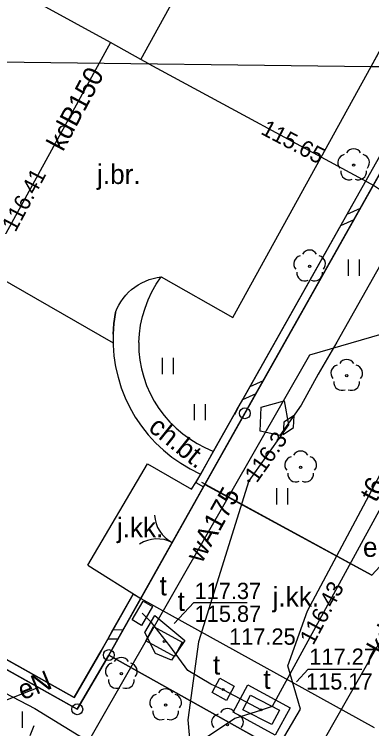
# Model space of a CAD drawing. Extents: x 6434771 to 6436222, y 5663454 to 5664782.
# Drawn here: x 6435240.19 to 6435256.65, y 5663913.79 to 5663946.72 of the extents above; entities that cross this region are included whole.
import ezdxf

# ---------------------------------------------------------------- set-up
doc = ezdxf.new("R2010")
doc.units = 0
for name, color, linetype in [('Warstwa 1', 7, 'Continuous'), ('Warstwa 10', 7, 'Continuous'), ('Warstwa 11', 7, 'Continuous'), ('Warstwa 12', 7, 'Continuous'), ('Warstwa 13', 7, 'Continuous'), ('Warstwa 14', 7, 'Continuous'), ('Warstwa 15', 7, 'Continuous'), ('Warstwa 19', 7, 'Continuous'), ('Warstwa 20', 7, 'Continuous'), ('Warstwa 21', 7, 'Continuous'), ('Warstwa 3', 7, 'Continuous'), ('Warstwa 4', 7, 'Continuous'), ('Warstwa 5', 7, 'Continuous'), ('Warstwa 51', 7, 'Continuous'), ('Warstwa 6', 7, 'Continuous'), ('Warstwa 7', 7, 'Continuous'), ('Warstwa 8', 7, 'Continuous'), ('Warstwa 9', 7, 'Continuous')]:
    doc.layers.add(name, color=color, linetype=linetype)

msp = doc.modelspace()

# ---------------------------------------------------------------- linework, layer by layer
at = {"layer": 'Warstwa 1'}
for p, q in [((6435250.812, 5663928.329), (6435272.122, 5663966.213)), ((6435250.812, 5663928.329), (6435272.122, 5663966.213)), ((6435163.64, 5663959.364), (6435243.096, 5663914.681)), ((6435163.64, 5663959.364), (6435243.096, 5663914.681)), ((6435244.547, 5663917.184), (6435250.812, 5663928.329)), ((6435244.547, 5663917.184), (6435250.812, 5663928.329)), ((6435243.096, 5663914.681), (6435244.547, 5663917.184)), ((6435243.096, 5663914.681), (6435244.547, 5663917.184)), ((6435244.547, 5663917.184), (6435268.258, 5663903.897)), ((6435244.547, 5663917.184), (6435268.258, 5663903.897))]:
    msp.add_line(p, q, dxfattribs=at)
at = {"layer": 'Warstwa 10'}
for points in [[(6435261.364, 5663944.262), (6435259.72, 5663941.21), (6435258.98, 5663939.41), (6435258.37, 5663937.73), (6435257.69, 5663936.29), (6435255.05, 5663931.6), (6435254.19, 5663930.13), (6435253.4, 5663928.7), (6435252.42, 5663927.3), (6435251.52, 5663927.51), (6435251.57, 5663928.61), (6435252.63, 5663928.9), (6435252.83, 5663927.79), (6435251, 5663925.21), (6435248.68, 5663917.79), (6435248.19, 5663914.19), (6435248.31, 5663912.81), (6435248.08, 5663911.51), (6435247.13, 5663909.56), (6435244.39, 5663904.06), (6435244.13, 5663903.6), (6435244.13, 5663903.15), (6435269.34, 5663889.43)], [(6435238.326, 5663916.175), (6435241.134, 5663914.712), (6435243.168, 5663913.475), (6435245.666, 5663912.172), (6435248.873, 5663910.393), (6435252.899, 5663908.279), (6435256.272, 5663907.431), (6435260.647, 5663904.706), (6435263.237, 5663903.152), (6435267.288, 5663900.603), (6435268.92, 5663899.527), (6435271.355, 5663898.006), (6435273.972, 5663896.358)]]:
    msp.add_lwpolyline(points, dxfattribs=at)
for centre in [(6435250.812, 5663928.329), (6435244.547, 5663917.184), (6435243.096, 5663914.681)]:
    msp.add_circle(centre, 0.25, dxfattribs=at)
at = {"layer": 'Warstwa 11'}
for centre in [(6435255.821, 5663939.769), (6435253.794, 5663935.103), (6435255.504, 5663930.062), (6435253.382, 5663925.837), (6435245.124, 5663916.324), (6435247.164, 5663914.878), (6435250.013, 5663913.969)]:
    msp.add_circle(centre, 0.05, dxfattribs=at)
for centre, start, end in [((6435255.464, 5663939.885), 102.1471, 221.8529), ((6435255.821, 5663940.144), 30.1471, 149.8529), ((6435256.178, 5663939.885), 318.1471, 77.8529), ((6435255.601, 5663939.466), 174.1471, 293.8529), ((6435256.041, 5663939.466), 246.1471, 5.8529), ((6435253.794, 5663935.478), 30.1471, 149.8529), ((6435253.437, 5663935.219), 102.1471, 221.8529), ((6435254.151, 5663935.219), 318.1471, 77.8529), ((6435253.574, 5663934.8), 174.1471, 293.8529), ((6435254.014, 5663934.8), 246.1471, 5.8529), ((6435255.504, 5663930.437), 30.1471, 149.8529), ((6435255.147, 5663930.178), 102.1471, 221.8529), ((6435255.861, 5663930.178), 318.1471, 77.8529), ((6435255.284, 5663929.759), 174.1471, 293.8529), ((6435255.724, 5663929.759), 246.1471, 5.8529), ((6435253.382, 5663926.212), 30.1471, 149.8529), ((6435253.025, 5663925.953), 102.1471, 221.8529), ((6435253.739, 5663925.953), 318.1471, 77.8529), ((6435253.162, 5663925.534), 174.1471, 293.8529), ((6435253.602, 5663925.534), 246.1471, 5.8529), ((6435245.124, 5663916.699), 30.1471, 149.8529), ((6435244.767, 5663916.44), 102.1471, 221.8529), ((6435245.481, 5663916.44), 318.1471, 77.8529), ((6435244.904, 5663916.021), 174.1471, 293.8529), ((6435245.344, 5663916.021), 246.1471, 5.8529), ((6435247.164, 5663915.253), 30.1471, 149.8529), ((6435246.807, 5663914.994), 102.1471, 221.8529), ((6435247.521, 5663914.994), 318.1471, 77.8529), ((6435246.944, 5663914.575), 174.1471, 293.8529), ((6435247.384, 5663914.575), 246.1471, 5.8529), ((6435250.013, 5663914.344), 30.1471, 149.8529), ((6435249.656, 5663914.085), 102.1471, 221.8529), ((6435250.37, 5663914.085), 318.1471, 77.8529)]:
    msp.add_arc(centre, 0.375, start, end, dxfattribs=at)
at = {"layer": 'Warstwa 12'}
for points in [[(6435246.313, 5663910.094), (6435247, 5663910.04), (6435248.16, 5663909.34), (6435248.602, 5663908.861), (6435249.26, 5663908.78), (6435249.75, 5663908.51), (6435253.38, 5663914.69), (6435252.79, 5663916.68), (6435253.7, 5663919.22), (6435264.42, 5663939.33), (6435267.139, 5663944.192)], [(6435251.581, 5663914.651), (6435252.089, 5663914.832), (6435268.099, 5663944.181)], [(6435277.518, 5663940.143), (6435275.006, 5663935.901), (6435265.688, 5663934.459), (6435253.785, 5663931.013), (6435222.122, 5663875.662), (6435221.693, 5663874.808)], [(6435251.583, 5663914.637), (6435249.848, 5663915.565), (6435249.239, 5663915.844), (6435248.181, 5663916.464), (6435247.353, 5663917.604), (6435246.52, 5663918.68), (6435246.09, 5663919.11)], [(6435239.158, 5663914.849), (6435241.298, 5663915.692)], [(6435251.583, 5663914.637), (6435250.357, 5663914.257), (6435247.559, 5663912.387), (6435246.953, 5663911.74), (6435246.229, 5663911.593), (6435242.474, 5663909.402), (6435237.916, 5663906.625), (6435236.676, 5663906.06)]]:
    msp.add_lwpolyline(points, dxfattribs=at)
at = {"layer": 'Warstwa 14'}
for points in [[(6435247.552, 5663918.638), (6435248.457, 5663919.598), (6435250.926, 5663919.598)], [(6435253.196, 5663915.941), (6435253.729, 5663916.537), (6435256.203, 5663916.537)]]:
    msp.add_lwpolyline(points, dxfattribs=at)
for centre in [(6435251, 5663925.21), (6435247.092, 5663917.805), (6435251.563, 5663914.653), (6435251.563, 5663914.653)]:
    msp.add_circle(centre, 0.045, dxfattribs=at)
at = {"layer": 'Warstwa 15'}
for points in [[(6435246.66, 5663919), (6435248.05, 5663917.85), (6435247.44, 5663916.95), (6435246.7, 5663917.26), (6435246.2, 5663918.22)], [(6435250.957, 5663915.807), (6435252.892, 5663914.749), (6435252.205, 5663913.493), (6435250.27, 5663914.551)]]:
    msp.add_lwpolyline(points, close=True, dxfattribs=at)
at = {"layer": 'Warstwa 19'}
msp.add_lwpolyline([(6435253.079, 5663928.223), (6435252.613, 5663927.915), (6435252.581, 5663927.357), (6435253.047, 5663927.665)], close=True, dxfattribs=at)
at = {"layer": 'Warstwa 20'}
msp.add_line((6435240.918, 5663913.475), (6435241.11, 5663913.937), dxfattribs=at)
at = {"layer": 'Warstwa 21'}
msp.add_lwpolyline([(6435245.623, 5663918.803), (6435246.125, 5663919.668), (6435246.557, 5663919.417), (6435246.055, 5663918.552), (6435245.623, 5663918.803)], dxfattribs=at)
at = {"layer": 'Warstwa 3'}
msp.add_lwpolyline([(6435248.911, 5663924.941), (6435246.019, 5663919.796)], dxfattribs=at)
for centre, start, end in [((6435248.153, 5663923.702), 182.6873, 242.6873), ((6435246.777, 5663921.036), 62.6873, 122.6873)]:
    msp.add_arc(centre, 1.5, start, end, dxfattribs=at)
at = {"layer": 'Warstwa 4'}
for points in [[(6435246.254, 5663917.834), (6435246.612, 5663918.493), (6435247.93, 5663917.776), (6435247.572, 5663917.117)], [(6435249.304, 5663915.451), (6435249.664, 5663916.109), (6435250.322, 5663915.749), (6435249.962, 5663915.091)], [(6435250.725, 5663914.663), (6435251.068, 5663915.33), (6435252.401, 5663914.643), (6435252.058, 5663913.976)]]:
    msp.add_lwpolyline(points, close=True, dxfattribs=at)
at = {"layer": 'Warstwa 5'}
for p, q in [((6435256.623, 5663944.32), (6435268.018, 5663965.063)), ((6435250.266, 5663932.745), (6435256.623, 5663944.32)), ((6435255.517, 5663937.505), (6435259.332, 5663944.286)), ((6435256.132, 5663937.782), (6435259.787, 5663944.281)), ((6435256.623, 5663944.32), (6435259.332, 5663944.286)), ((6435256.623, 5663944.32), (6435259.332, 5663944.286)), ((6435255.84, 5663937.263), (6435256.132, 5663937.782)), ((6435251.668, 5663929.843), (6435255.84, 5663937.263)), ((6435255.226, 5663936.987), (6435255.517, 5663937.505)), ((6435251.053, 5663929.567), (6435255.226, 5663936.987)), ((6435255.589, 5663934.664), (6435255.589, 5663935.414)), ((6435256.089, 5663934.664), (6435256.089, 5663935.414)), ((6435246.733, 5663934.278), (6435246.958, 5663934.615)), ((6435246.958, 5663934.615), (6435250.266, 5663932.745)), ((6435246.533, 5663933.925), (6435246.733, 5663934.278)), ((6435246.36, 5663933.558), (6435246.533, 5663933.925)), ((6435246.216, 5663933.179), (6435246.36, 5663933.558)), ((6435246.1, 5663932.79), (6435246.216, 5663933.179)), ((6435246.014, 5663932.393), (6435246.1, 5663932.79)), ((6435245.958, 5663931.992), (6435246.014, 5663932.393)), ((6435245.932, 5663931.587), (6435245.958, 5663931.992)), ((6435245.932, 5663931.587), (6435245.936, 5663931.181)), ((6435245.936, 5663931.181), (6435245.971, 5663930.777)), ((6435245.971, 5663930.777), (6435246.048, 5663930.382)), ((6435247.02, 5663930.134), (6435247.02, 5663930.884)), ((6435247.52, 5663930.134), (6435247.52, 5663930.884)), ((6435246.048, 5663930.382), (6435246.153, 5663929.994)), ((6435246.153, 5663929.994), (6435246.287, 5663929.615)), ((6435251.331, 5663929.244), (6435251.668, 5663929.843)), ((6435246.287, 5663929.615), (6435246.449, 5663929.246)), ((6435250.716, 5663928.968), (6435251.053, 5663929.567)), ((6435246.449, 5663929.246), (6435246.639, 5663928.892)), ((6435248.972, 5663925.05), (6435251.331, 5663929.244)), ((6435246.639, 5663928.892), (6435246.854, 5663928.552)), ((6435248.495, 5663928.005), (6435248.495, 5663928.755)), ((6435248.995, 5663928.005), (6435248.995, 5663928.755)), ((6435250.443, 5663928.482), (6435250.716, 5663928.968)), ((6435246.854, 5663928.552), (6435247.094, 5663928.229)), ((6435249.369, 5663926.574), (6435250.443, 5663928.482)), ((6435247.094, 5663928.229), (6435247.358, 5663927.925)), ((6435247.358, 5663927.925), (6435247.643, 5663927.642)), ((6435247.643, 5663927.642), (6435247.949, 5663927.381)), ((6435247.949, 5663927.381), (6435248.274, 5663927.144)), ((6435248.274, 5663927.144), (6435248.616, 5663926.931)), ((6435248.616, 5663926.931), (6435248.972, 5663926.745)), ((6435248.972, 5663926.745), (6435249.341, 5663926.586)), ((6435249.341, 5663926.586), (6435249.369, 5663926.574)), ((6435248.972, 5663925.05), (6435256.662, 5663920.858)), ((6435252.29, 5663924.126), (6435252.29, 5663924.876)), ((6435252.79, 5663924.126), (6435252.79, 5663924.876)), ((6435245.196, 5663918.335), (6435246.019, 5663919.796)), ((6435246.019, 5663919.796), (6435256.768, 5663913.836)), ((6435235.966, 5663918.69), (6435243.096, 5663914.681)), ((6435244.959, 5663917.915), (6435245.196, 5663918.335)), ((6435244.547, 5663917.184), (6435244.959, 5663917.915)), ((6435243.096, 5663914.681), (6435244.547, 5663917.184)), ((6435240.575, 5663913.828), (6435240.575, 5663914.578))]:
    msp.add_line(p, q, dxfattribs=at)
at = {"layer": 'Warstwa 51'}
for points in [[(6435246.019, 5663919.796), (6435244.547, 5663917.184), (6435243.096, 5663914.681), (6435188.938, 5663945.137)], [(6435245.67, 5663919.992), (6435244.199, 5663917.382), (6435242.948, 5663915.223), (6435189.772, 5663945.127)], [(6435259.331, 5663944.286), (6435248.562, 5663925.138)], [(6435259.787, 5663944.281), (6435248.911, 5663924.941)], [(6435255.518, 5663937.505), (6435256.132, 5663937.782)], [(6435255.226, 5663936.987), (6435255.841, 5663937.263)], [(6435251.053, 5663929.567), (6435251.668, 5663929.843)], [(6435250.716, 5663928.968), (6435251.331, 5663929.244)], [(6435250.489, 5663928.577), (6435250.332, 5663928.255)], [(6435248.562, 5663925.138), (6435248.911, 5663924.941)], [(6435245.67, 5663919.992), (6435246.019, 5663919.796)], [(6435245.196, 5663918.335), (6435244.739, 5663918.34)], [(6435244.959, 5663917.915), (6435244.503, 5663917.92)]]:
    msp.add_lwpolyline(points, dxfattribs=at)
at = {"layer": 'Warstwa 6'}
for points in [[(6435307.31, 5664022.93), (6435223.26, 5664070.16), (6435220.148, 5664064.636), (6435216.451, 5664058.25), (6435211.99, 5664060.674), (6435174.552, 5664081.758), (6435158.518, 5664053.401), (6435195.867, 5664032.418), (6435192.352, 5664026.24), (6435191.865, 5664026.546), (6435191.62, 5664026.099), (6435196.865, 5664023.165), (6435194.279, 5664018.616), (6435203.587, 5664013.424), (6435199.848, 5664006.908), (6435272.122, 5663966.213), (6435250.812, 5663928.329), (6435244.547, 5663917.184), (6435268.258, 5663903.897), (6435273.017, 5663901.219), (6435305.06, 5663883.021)], [(6435256.623, 5663944.32), (6435268.018, 5663965.063), (6435249.173, 5663975.581), (6435247.226, 5663976.674), (6435230.807, 5663985.963), (6435212.861, 5663952.468), (6435226.711, 5663944.682)], [(6435305.06, 5663883.021), (6435273.017, 5663901.219), (6435268.258, 5663903.897), (6435244.547, 5663917.184), (6435243.096, 5663914.681), (6435163.64, 5663959.364), (6435156.428, 5663963.391), (6435120.043, 5663983.972), (6435069.683, 5663952.11), (6435199.169, 5663878.85)], [(6435246.958, 5663934.615), (6435250.266, 5663932.745), (6435256.623, 5663944.319)], [(6435269.697, 5663944.161), (6435259.435, 5663924.374), (6435258.64, 5663923.144), (6435257.787, 5663922.084), (6435256.662, 5663920.858), (6435248.826, 5663925.13)], [(6435244.849, 5663932.968), (6435244.921, 5663933.142), (6435245.005, 5663933.31), (6435245.101, 5663933.471), (6435245.209, 5663933.624), (6435245.328, 5663933.77), (6435245.458, 5663933.906), (6435245.597, 5663934.032), (6435245.745, 5663934.147), (6435245.901, 5663934.252), (6435246.064, 5663934.344), (6435246.234, 5663934.425), (6435246.409, 5663934.492), (6435246.589, 5663934.547), (6435246.772, 5663934.588), (6435246.958, 5663934.615)], [(6435244.849, 5663932.968), (6435244.779, 5663932.472), (6435244.744, 5663931.972), (6435244.746, 5663931.47), (6435244.784, 5663930.971), (6435244.86, 5663930.475), (6435244.971, 5663929.986), (6435245.119, 5663929.507), (6435245.301, 5663929.039), (6435245.517, 5663928.587), (6435245.766, 5663928.151), (6435246.046, 5663927.736), (6435246.356, 5663927.341), (6435246.694, 5663926.971), (6435247.059, 5663926.627), (6435247.447, 5663926.31), (6435247.859, 5663926.023), (6435248.29, 5663925.766), (6435248.738, 5663925.543)]]:
    msp.add_lwpolyline(points, dxfattribs=at)
msp.add_lwpolyline([(6435199.848, 5664006.908), (6435185.403, 5664014.833), (6435164.19, 5663976.758), (6435163.584, 5663977.105), (6435156.428, 5663963.391), (6435163.64, 5663959.364), (6435243.096, 5663914.681), (6435244.547, 5663917.184), (6435250.812, 5663928.329), (6435272.122, 5663966.213)], close=True, dxfattribs=at)
for centre in [(6435247.092, 5663917.805), (6435249.813, 5663915.6), (6435251.563, 5663914.653)]:
    msp.add_circle(centre, 0.045, dxfattribs=at)
at = {"layer": 'Warstwa 7'}
for points in [[(6435246.384, 5663944.443), (6435246.029, 5663944.637), (6435244.618, 5663945.414), (6435233.173, 5663951.693), (6435232.647, 5663951.979), (6435232.13, 5663952.275), (6435221.592, 5663958.323), (6435221.135, 5663958.589), (6435213.369, 5663963.043), (6435212.852, 5663963.339)], [(6435246.029, 5663944.637), (6435251.725, 5663955.019), (6435251.909, 5663955.387)], [(6435244.618, 5663945.414), (6435244.101, 5663944.47)], [(6435244.101, 5663944.47), (6435239.178, 5663935.489), (6435238.953, 5663935.122)], [(6435246.384, 5663944.443), (6435256.779, 5663938.808), (6435257.386, 5663938.412)], [(6435246.526, 5663899.439), (6435247.515, 5663900.939), (6435248.612, 5663902.963), (6435249.571, 5663904.559), (6435250.676, 5663906.536), (6435252.717, 5663910.205), (6435255.618, 5663915.295), (6435259.136, 5663921.461), (6435260.397, 5663923.755), (6435260.818, 5663924.449), (6435261.843, 5663926.331), (6435262.485, 5663927.406), (6435262.931, 5663928.122)]]:
    msp.add_lwpolyline(points, dxfattribs=at)
at = {"layer": 'Warstwa 8'}
for p, q in [((6435256.623, 5663944.32), (6435268.018, 5663965.063)), ((6435226.711, 5663944.682), (6435256.623, 5663944.32)), ((6435226.711, 5663944.682), (6435256.623, 5663944.32)), ((6435250.266, 5663932.745), (6435256.623, 5663944.32)), ((6435238.573, 5663935.117), (6435244.746, 5663931.569)), ((6435238.573, 5663935.117), (6435244.746, 5663931.569)), ((6435246.772, 5663934.588), (6435246.958, 5663934.615)), ((6435246.958, 5663934.615), (6435250.266, 5663932.745)), ((6435245.901, 5663934.252), (6435246.064, 5663934.344)), ((6435246.064, 5663934.344), (6435246.234, 5663934.425)), ((6435246.234, 5663934.425), (6435246.409, 5663934.492)), ((6435246.409, 5663934.492), (6435246.589, 5663934.547)), ((6435246.589, 5663934.547), (6435246.772, 5663934.588)), ((6435245.458, 5663933.906), (6435245.597, 5663934.032)), ((6435245.597, 5663934.032), (6435245.745, 5663934.147)), ((6435245.745, 5663934.147), (6435245.901, 5663934.252)), ((6435245.101, 5663933.471), (6435245.209, 5663933.624)), ((6435245.209, 5663933.624), (6435245.328, 5663933.77)), ((6435245.328, 5663933.77), (6435245.458, 5663933.906)), ((6435244.921, 5663933.142), (6435245.005, 5663933.31)), ((6435245.005, 5663933.31), (6435245.101, 5663933.471)), ((6435244.779, 5663932.472), (6435244.849, 5663932.968)), ((6435244.849, 5663932.968), (6435244.921, 5663933.142)), ((6435244.744, 5663931.972), (6435244.779, 5663932.472)), ((6435244.744, 5663931.972), (6435244.746, 5663931.569)), ((6435244.746, 5663931.569), (6435244.746, 5663931.47)), ((6435244.746, 5663931.47), (6435244.784, 5663930.971)), ((6435244.784, 5663930.971), (6435244.86, 5663930.475)), ((6435244.86, 5663930.475), (6435244.971, 5663929.986)), ((6435244.971, 5663929.986), (6435245.119, 5663929.507)), ((6435245.119, 5663929.507), (6435245.301, 5663929.039)), ((6435245.301, 5663929.039), (6435245.517, 5663928.587)), ((6435245.517, 5663928.587), (6435245.766, 5663928.151)), ((6435245.766, 5663928.151), (6435246.046, 5663927.736)), ((6435246.046, 5663927.736), (6435246.356, 5663927.341)), ((6435246.356, 5663927.341), (6435246.694, 5663926.971)), ((6435246.694, 5663926.971), (6435247.059, 5663926.627)), ((6435247.059, 5663926.627), (6435247.447, 5663926.31)), ((6435247.447, 5663926.31), (6435247.859, 5663926.023)), ((6435243.58, 5663921.324), (6435246.335, 5663925.991)), ((6435243.58, 5663921.324), (6435246.335, 5663925.991)), ((6435246.335, 5663925.991), (6435248.352, 5663924.824)), ((6435246.335, 5663925.991), (6435248.352, 5663924.824)), ((6435247.859, 5663926.023), (6435248.29, 5663925.766)), ((6435248.29, 5663925.766), (6435248.738, 5663925.543)), ((6435248.562, 5663925.138), (6435248.778, 5663925.523)), ((6435248.738, 5663925.543), (6435248.778, 5663925.523)), ((6435248.352, 5663924.824), (6435248.562, 5663925.138)), ((6435248.352, 5663924.824), (6435248.562, 5663925.138)), ((6435248.562, 5663925.138), (6435248.911, 5663924.941)), ((6435246.019, 5663919.796), (6435248.911, 5663924.941)), ((6435246.019, 5663919.796), (6435248.911, 5663924.941)), ((6435248.911, 5663924.941), (6435248.972, 5663925.05)), ((6435248.972, 5663925.05), (6435256.662, 5663920.858)), ((6435243.58, 5663921.324), (6435246.019, 5663919.796)), ((6435243.58, 5663921.324), (6435246.019, 5663919.796)), ((6435244.739, 5663918.34), (6435245.67, 5663919.992)), ((6435245.67, 5663919.992), (6435246.019, 5663919.796)), ((6435246.019, 5663919.796), (6435256.768, 5663913.836)), ((6435236.8, 5663918.68), (6435242.948, 5663915.223)), ((6435244.502, 5663917.92), (6435244.739, 5663918.34)), ((6435244.199, 5663917.382), (6435244.502, 5663917.92)), ((6435242.948, 5663915.223), (6435244.199, 5663917.382))]:
    msp.add_line(p, q, dxfattribs=at)
at = {"layer": 'Warstwa 9'}
for p, q in [((6435246.733, 5663934.278), (6435246.958, 5663934.615)), ((6435246.772, 5663934.588), (6435246.958, 5663934.615)), ((6435245.901, 5663934.252), (6435246.064, 5663934.344)), ((6435246.064, 5663934.344), (6435246.234, 5663934.425)), ((6435246.234, 5663934.425), (6435246.409, 5663934.492)), ((6435246.409, 5663934.492), (6435246.589, 5663934.547)), ((6435246.533, 5663933.925), (6435246.733, 5663934.278)), ((6435246.589, 5663934.547), (6435246.772, 5663934.588)), ((6435245.458, 5663933.906), (6435245.597, 5663934.032)), ((6435245.597, 5663934.032), (6435245.745, 5663934.147)), ((6435245.745, 5663934.147), (6435245.901, 5663934.252)), ((6435245.101, 5663933.471), (6435245.209, 5663933.624)), ((6435245.209, 5663933.624), (6435245.328, 5663933.77)), ((6435245.328, 5663933.77), (6435245.458, 5663933.906)), ((6435246.36, 5663933.558), (6435246.533, 5663933.925)), ((6435244.921, 5663933.142), (6435245.005, 5663933.31)), ((6435245.005, 5663933.31), (6435245.101, 5663933.471)), ((6435246.216, 5663933.179), (6435246.36, 5663933.558)), ((6435244.779, 5663932.472), (6435244.849, 5663932.968)), ((6435244.849, 5663932.968), (6435244.921, 5663933.142)), ((6435246.1, 5663932.79), (6435246.216, 5663933.179)), ((6435246.014, 5663932.393), (6435246.1, 5663932.79)), ((6435244.744, 5663931.972), (6435244.779, 5663932.472)), ((6435245.958, 5663931.992), (6435246.014, 5663932.393)), ((6435244.744, 5663931.972), (6435244.746, 5663931.569)), ((6435245.932, 5663931.587), (6435245.958, 5663931.992)), ((6435244.746, 5663931.569), (6435244.746, 5663931.47)), ((6435244.746, 5663931.47), (6435244.784, 5663930.971)), ((6435245.932, 5663931.587), (6435245.936, 5663931.181)), ((6435245.936, 5663931.181), (6435245.971, 5663930.777)), ((6435244.784, 5663930.971), (6435244.86, 5663930.475)), ((6435245.971, 5663930.777), (6435246.048, 5663930.382)), ((6435244.86, 5663930.475), (6435244.971, 5663929.986)), ((6435246.048, 5663930.382), (6435246.153, 5663929.994)), ((6435246.153, 5663929.994), (6435246.287, 5663929.615)), ((6435244.971, 5663929.986), (6435245.119, 5663929.507)), ((6435245.119, 5663929.507), (6435245.301, 5663929.039)), ((6435246.287, 5663929.615), (6435246.449, 5663929.246)), ((6435245.301, 5663929.039), (6435245.517, 5663928.587)), ((6435246.449, 5663929.246), (6435246.639, 5663928.892)), ((6435246.639, 5663928.892), (6435246.854, 5663928.552)), ((6435245.517, 5663928.587), (6435245.766, 5663928.151)), ((6435246.854, 5663928.552), (6435247.094, 5663928.229)), ((6435245.766, 5663928.151), (6435246.046, 5663927.736)), ((6435247.094, 5663928.229), (6435247.358, 5663927.925)), ((6435246.046, 5663927.736), (6435246.356, 5663927.341)), ((6435247.358, 5663927.925), (6435247.643, 5663927.642)), ((6435247.643, 5663927.642), (6435247.949, 5663927.381)), ((6435247.949, 5663927.381), (6435248.274, 5663927.144)), ((6435246.356, 5663927.341), (6435246.694, 5663926.971)), ((6435248.274, 5663927.144), (6435248.616, 5663926.931)), ((6435246.694, 5663926.971), (6435247.059, 5663926.627)), ((6435248.616, 5663926.931), (6435248.972, 5663926.745)), ((6435248.972, 5663926.745), (6435249.341, 5663926.586)), ((6435247.059, 5663926.627), (6435247.447, 5663926.31)), ((6435248.778, 5663925.523), (6435249.369, 5663926.574)), ((6435249.341, 5663926.586), (6435249.369, 5663926.574)), ((6435247.447, 5663926.31), (6435247.859, 5663926.023)), ((6435247.859, 5663926.023), (6435248.29, 5663925.766)), ((6435248.29, 5663925.766), (6435248.738, 5663925.543)), ((6435248.738, 5663925.543), (6435248.778, 5663925.523))]:
    msp.add_line(p, q, dxfattribs=at)

# ---------------------------------------------------------------- texts
at = {"layer": 'Warstwa 13'}
for s, rotation, p in [('t6', 61.9367, (6435256.853, 5663924.178)), ('wA175', 60.9226, (6435248.827, 5663921.373)), ('wA175', 60.9226, (6435248.827, 5663921.373)), ('wA175', 60.9226, (6435248.827, 5663921.373)), ('eN', 22.1907, (6435240.577, 5663915.092))]:
    msp.add_text(s, height=0.9, rotation=rotation, dxfattribs=at).set_placement(p)
at = {"layer": 'Warstwa 14'}
for s, rotation, p in [('115.65', 332.2296, (6435251.5, 5663941.225)), ('116.41', 61.9597, (6435240.244, 5663936.64)), ('116.3', 54.6544, (6435251.358, 5663925.082)), ('116.43', 62.08, (6435253.963, 5663917.6))]:
    msp.add_text(s, height=0.75, rotation=rotation, dxfattribs=at).set_placement(p)
for s, p in [('115.87', (6435248.499, 5663918.712)), ('115.17', (6435253.629, 5663915.592))]:
    msp.add_text(s, height=0.75, dxfattribs=at).set_placement(p)
at = {"layer": 'Warstwa 21'}
msp.add_text('t', height=0.9, dxfattribs=at).set_placement((6435246.885, 5663919.932))
at = {"layer": 'Warstwa 5'}
for s, p in [('e', (6435256.252, 5663921.71)), ('t', (6435247.713, 5663919.216)), ('t', (6435249.345, 5663916.282)), ('t', (6435251.665, 5663915.619))]:
    msp.add_text(s, height=0.9, dxfattribs=at).set_placement(p)
at = {"layer": 'Warstwa 6'}
for s, p in [('117.37', (6435248.495, 5663919.763)), ('117.25', (6435250.086, 5663917.658)), ('117.27', (6435253.782, 5663916.732))]:
    msp.add_text(s, height=0.75, dxfattribs=at).set_placement(p)
at = {"layer": 'Warstwa 7'}
for s, rotation, p in [('kdB150', 61.9597, (6435242.437, 5663940.357)), ('kd150', 60.9856, (6435257.188, 5663917.131))]:
    msp.add_text(s, height=0.9, rotation=rotation, dxfattribs=at).set_placement(p)
at = {"layer": 'Warstwa 8'}
for s, p in [('j.br.', (6435244.007, 5663938.897)), ('j.kk.', (6435244.92, 5663922.61)), ('j.kk.', (6435252.092, 5663919.42))]:
    msp.add_text(s, height=0.9, dxfattribs=at).set_placement(p)
at = {"layer": 'Warstwa 9'}
msp.add_text('ch.bt.', height=0.9, rotation=321.3663, dxfattribs=at).set_placement((6435246.318, 5663927.568))

doc.saveas('drawing.dxf')
